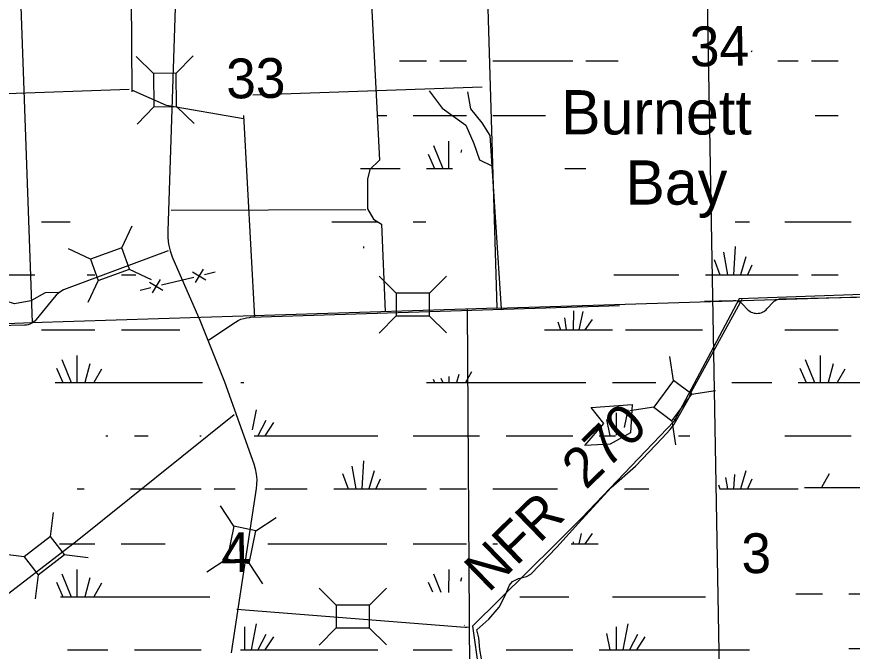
# Model space of a CAD drawing. Extents: x 2480962 to 2688785, y 277103 to 599240.
# Drawn here: x 2590907 to 2600353, y 526041 to 533213 of the extents above; entities that cross this region are included whole.
import ezdxf

# ---------------------------------------------------------------- set-up
doc = ezdxf.new("R2010")
doc.units = 0
for name, color, linetype in [('Divided_Highway', 7, 'Continuous'), ('Level 31', 7, 'Continuous'), ('Local Roads Improved', 7, 'Continuous'), ('Local Roads Related Text', 7, 'Continuous'), ('National Forest', 7, 'Continuous'), ('Section Lines', 7, 'Continuous'), ('Section Numbers', 7, 'Continuous'), ('Swamps', 7, 'Continuous'), ('Swamps Text', 7, 'Continuous'), ('Township and Range lines', 7, 'Continuous'), ('Uninventoried Roads and Features', 7, 'Continuous')]:
    doc.layers.add(name, color=color, linetype=linetype)

msp = doc.modelspace()

# ---------------------------------------------------------------- linework, layer by layer
at = {"layer": 'Divided_Highway'}
msp.add_line((2599203.547, 505666.246), (2598405.641, 551119.704), dxfattribs=at)
at = {"layer": 'Level 31'}
for p, q in [((2598338.742, 528642.593), (2598345.528, 528669.832)), ((2595964.837, 526333.75), (2595969.953, 526337.845))]:
    msp.add_line(p, q, dxfattribs=at)
msp.add_lwpolyline([(2597399.249, 528795.46), (2597864.919, 528831.306), (2597847.009, 528508.694), (2597614.174, 528383.233), (2597327.608, 528365.31), (2597542.532, 528616.231)], close=True, dxfattribs=at)
at = {"layer": 'Local Roads Improved'}
msp.add_lwpolyline([(2596197.149, 525745.1), (2596143.189, 526059.335), (2596130.493, 526192.648), (2596108.274, 526284.696), (2596244.76, 526405.312), (2596362.202, 526538.624), (2596428.858, 526671.937), (2596476.47, 526789.378), (2596511.385, 526830.642), (2596581.215, 526862.383), (2596670.09, 526884.601), (2596717.701, 526913.168), (2597012.892, 527217.882), (2597257.298, 527490.854), (2597625.493, 527890.791), (2597901.64, 528132.022), (2598203.18, 528449.432), (2598295.228, 528547.829), (2598339.666, 528608.137), (2598507.893, 528906.502), (2598530.112, 528969.984), (2599107.798, 530020.611)], dxfattribs=at)
at = {"layer": 'National Forest'}
for p, q in [((2611816.459, 530482.51), (2599072.769, 530025.198)), ((2599072.769, 530025.198), (2598338.742, 528642.593)), ((2598338.742, 528642.593), (2597290.132, 527543.916)), ((2597290.132, 527543.916), (2596994.053, 527247.643)), ((2596994.053, 527247.643), (2596061.146, 526326.488)), ((2596061.146, 526326.488), (2596140.866, 525746.612))]:
    msp.add_line(p, q, dxfattribs=at)
at = {"layer": 'Section Lines'}
for p, q in [((2596338.07, 529921.695), (2596180.842, 535227.487)), ((2590889.135, 535054.66), (2591081.271, 529756.917)), ((2596036.943, 524512.738), (2596001.577, 529911.092))]:
    msp.add_line(p, q, dxfattribs=at)
at = {"layer": 'Swamps'}
for points in [[(2599215.446, 532826.356), (2599209.702, 532813.096)], [(2595233.197, 532714.974), (2595541.197, 532714.979)], [(2595689.697, 532714.981), (2595990.447, 532714.985)], [(2596290.947, 532714.99), (2597192.947, 532715.003)], [(2597341.197, 532715.005), (2597705.401, 532715.011)], [(2599512.677, 532714.992), (2599742.699, 532715.001)], [(2599890.949, 532715.007), (2600191.7, 532715.018)], [(2594980.704, 532095.223), (2595092.204, 532095.162)], [(2595389.204, 532095.166), (2595990.454, 532095.175)], [(2596290.954, 532095.179), (2596884.232, 532095.188)], [(2599934.354, 532095.198), (2600191.707, 532095.208)], [(2595789.957, 531805.673), (2595789.961, 531497.674)], [(2595619.208, 531757.484), (2595723.211, 531497.673)], [(2595934.708, 531709.176), (2595927.208, 531679.489)], [(2595559.709, 531660.983), (2595630.211, 531497.672)], [(2594791.461, 531497.659), (2595240.711, 531497.666)], [(2595541.211, 531497.671), (2595630.211, 531497.672)], [(2595630.211, 531497.672), (2595723.211, 531497.673)], [(2595723.211, 531497.673), (2595789.961, 531497.674)], [(2595789.961, 531497.674), (2595834.461, 531497.675)], [(2597103.71, 531497.632), (2597341.21, 531497.635)], [(2591187.719, 530896.421), (2591510.718, 530896.426)], [(2594468.718, 530896.407), (2594988.217, 530896.415)], [(2595388.967, 530896.421), (2595530.217, 530896.423)], [(2599029.539, 530896.419), (2599189.467, 530896.425)], [(2599590.469, 530896.44), (2600340.22, 530896.468)], [(2594828.721, 530614.352), (2594828.721, 530595.789)], [(2599029.97, 530614.357), (2599011.474, 530295.17)], [(2598792.471, 530469.598), (2598855.473, 530295.164)], [(2598896.47, 530551.227), (2598940.973, 530295.168)], [(2599148.722, 530499.3), (2599089.474, 530295.173)], [(2599215.473, 530406.489), (2599167.224, 530295.176)], [(2590764.726, 530295.168), (2591113.475, 530295.173)], [(2591703.725, 530295.181), (2591788.975, 530295.183)], [(2592089.725, 530295.187), (2592252.975, 530295.19)], [(2597656.723, 530295.145), (2598391.723, 530295.156)], [(2598692.223, 530295.16), (2598855.473, 530295.164)], [(2598855.473, 530295.164), (2598940.973, 530295.168)], [(2598940.973, 530295.168), (2599011.474, 530295.17)], [(2599011.474, 530295.17), (2599089.474, 530295.173)], [(2599089.474, 530295.173), (2599167.224, 530295.176)], [(2599167.224, 530295.176), (2599742.475, 530295.197)], [(2599890.976, 530295.203), (2600191.727, 530295.214)], [(2597099.979, 529808.951), (2597118.48, 529675.326)], [(2597200.228, 529890.64), (2597196.48, 529675.328)], [(2597307.978, 529883.203), (2597263.23, 529675.329)], [(2597025.729, 529764.45), (2597055.48, 529675.325)], [(2597411.729, 529790.393), (2597330.23, 529675.33)], [(2591187.732, 529675.363), (2591788.982, 529675.372)], [(2592089.732, 529675.377), (2592750.232, 529675.386)], [(2596873.73, 529675.386), (2597055.48, 529675.325)], [(2597055.48, 529675.325), (2597118.48, 529675.326)], [(2597118.48, 529675.326), (2597196.48, 529675.328)], [(2597196.48, 529675.328), (2597263.23, 529675.329)], [(2597263.23, 529675.329), (2597330.23, 529675.33)], [(2597330.23, 529675.33), (2597641.98, 529675.334)], [(2597790.48, 529675.336), (2598658.73, 529675.349)], [(2599590.482, 529675.381), (2600191.733, 529675.403)], [(2591417.736, 529337.618), (2591521.739, 529077.809)], [(2591588.486, 529385.87), (2591588.489, 529077.81)], [(2599820.486, 529337.641), (2599924.489, 529077.833)], [(2599991.236, 529385.897), (2599991.239, 529077.836)], [(2591358.487, 529241.118), (2591428.989, 529077.807)], [(2591733.237, 529289.373), (2591677.739, 529077.811)], [(2599761.237, 529241.139), (2599831.739, 529077.83)], [(2600135.987, 529289.402), (2600080.24, 529077.839)], [(2591866.987, 529230), (2591777.739, 529077.812)], [(2595789.987, 529148.309), (2595789.988, 529077.809)], [(2595904.986, 529170.623), (2595878.988, 529077.81)], [(2596049.736, 529200.312), (2595979.237, 529077.812)], [(2600269.488, 529230.032), (2600180.49, 529077.843)], [(2591339.989, 529077.806), (2591428.989, 529077.807)], [(2591428.989, 529077.807), (2591521.739, 529077.809)], [(2591521.739, 529077.809), (2591588.489, 529077.81)], [(2591588.489, 529077.81), (2591677.739, 529077.811)], [(2591677.739, 529077.811), (2591777.739, 529077.812)], [(2591777.739, 529077.812), (2593006.239, 529077.831)], [(2593440.488, 529077.837), (2593473.988, 529077.838)], [(2595541.238, 529077.805), (2595630.238, 529077.807)], [(2595615.487, 529114.931), (2595630.238, 529077.807)], [(2595630.238, 529077.807), (2595722.988, 529077.808)], [(2595700.737, 529129.808), (2595722.988, 529077.808)], [(2595722.988, 529077.808), (2595789.988, 529077.809)], [(2595789.988, 529077.809), (2595878.988, 529077.81)], [(2595878.988, 529077.81), (2595979.237, 529077.812)], [(2595979.237, 529077.812), (2597341.237, 529077.832)], [(2597641.987, 529077.837), (2598131.737, 529077.844)], [(2598992.737, 529077.799), (2599441.988, 529077.816)], [(2599742.489, 529077.827), (2599831.739, 529077.83)], [(2599831.739, 529077.83), (2599924.489, 529077.833)], [(2599924.489, 529077.833), (2599991.239, 529077.836)], [(2599991.239, 529077.836), (2600080.24, 529077.839)], [(2600080.24, 529077.839), (2600180.49, 529077.843)], [(2600180.49, 529077.843), (2601542.493, 529077.893)], [(2593614.992, 528769.778), (2593570.494, 528543.403)], [(2597816.24, 528769.779), (2597775.492, 528569.341)], [(2597682.741, 528736.339), (2597682.743, 528483.965)], [(2593722.743, 528651.03), (2593633.495, 528476.592)], [(2593807.993, 528625.031), (2593711.495, 528476.594)], [(2597574.991, 528662.15), (2597612.244, 528476.589)], [(2591915.246, 528476.567), (2591937.496, 528476.567)], [(2592237.996, 528476.572), (2592393.996, 528476.574)], [(2592976.745, 528476.583), (2592991.495, 528476.583)], [(2593592.745, 528476.592), (2593633.495, 528476.592)], [(2593633.495, 528476.592), (2593711.495, 528476.594)], [(2593711.495, 528476.594), (2594988.245, 528476.55)], [(2595388.994, 528476.556), (2596138.744, 528476.567)], [(2596439.494, 528476.571), (2597192.744, 528476.582)], [(2597489.744, 528476.587), (2597612.244, 528476.589)], [(2597612.244, 528476.589), (2597675.243, 528476.59)], [(2598389.089, 528476.586), (2598514.785, 528476.58)], [(2599590.495, 528476.573), (2600339.997, 528476.6)], [(2594694.999, 528131.422), (2594739.501, 527875.298)], [(2594828.748, 528194.486), (2594810.001, 527875.299)], [(2594591, 528049.733), (2594654.251, 527875.297)], [(2594947.499, 528079.426), (2594888.001, 527875.3)], [(2599021.089, 528040.784), (2599011.5, 527875.304)], [(2599148.748, 528079.433), (2599089.25, 527875.307)], [(2600092.685, 528045.613), (2600003.686, 527893.422)], [(2595014.25, 527986.677), (2594966.001, 527875.302)], [(2598839.027, 527920.908), (2598855.5, 527875.298)], [(2598918.233, 528005.594), (2598941, 527875.302)], [(2599215.499, 527986.686), (2599167.25, 527875.31)], [(2591592.253, 527875.314), (2591670.253, 527875.316)], [(2592193.503, 527875.323), (2592991.502, 527875.335)], [(2593140.002, 527875.337), (2593377.502, 527875.341)], [(2593711.502, 527875.346), (2594190.252, 527875.353)], [(2594491.002, 527875.358), (2594654.251, 527875.297)], [(2594654.251, 527875.297), (2594739.501, 527875.298)], [(2594739.501, 527875.298), (2594810.001, 527875.299)], [(2594810.001, 527875.299), (2594888.001, 527875.3)], [(2594888.001, 527875.3), (2594966.001, 527875.302)], [(2594966.001, 527875.302), (2595541.251, 527875.31)], [(2595689.751, 527875.312), (2595990.251, 527875.317)], [(2596291.001, 527875.321), (2597018.5, 527875.332)], [(2597778.073, 527875.344), (2598052.987, 527875.348)], [(2598855.5, 527875.298), (2598941, 527875.302)], [(2598941, 527875.302), (2599011.5, 527875.304)], [(2599011.5, 527875.304), (2599089.25, 527875.307)], [(2599089.25, 527875.307), (2599167.25, 527875.31)], [(2599167.25, 527875.31), (2599742.502, 527875.331)], [(2599814.186, 527893.415), (2599903.436, 527893.418)], [(2599903.436, 527893.418), (2600003.686, 527893.422)], [(2600003.686, 527893.422), (2601365.69, 527893.472)], [(2597287.928, 527370.741), (2597263.257, 527255.526)], [(2597411.756, 527370.59), (2597330.257, 527255.527)], [(2597197.041, 527277.174), (2597196.507, 527255.525)], [(2591391.76, 527255.501), (2591789.01, 527255.507)], [(2592089.51, 527255.511), (2592583.53, 527255.519)], [(2593745.009, 527255.536), (2595092.258, 527255.494)], [(2595389.008, 527255.498), (2595990.258, 527255.507)], [(2596291.008, 527255.512), (2596343.008, 527255.513)], [(2597176.012, 527255.525), (2597480.913, 527255.53)], [(2591417.764, 526917.815), (2591521.767, 526658.005)], [(2591588.513, 526966.068), (2591588.517, 526658.006)], [(2595619.262, 526917.815), (2595700.764, 526709.942)], [(2595790.011, 526966.006), (2595789.764, 526706.257)], [(2591358.515, 526821.315), (2591429.017, 526658.004)], [(2591733.264, 526869.57), (2591677.517, 526658.007)], [(2591867.015, 526810.135), (2591777.767, 526658.009)], [(2595559.763, 526821.315), (2595608.014, 526713.629)], [(2595934.762, 526869.508), (2595923.513, 526828.695)], [(2599713.949, 526690.916), (2600014.7, 526690.927)], [(2600315.2, 526690.937), (2601217.203, 526690.97)], [(2591403.017, 526658.003), (2591429.017, 526658.004)], [(2591429.017, 526658.004), (2591521.767, 526658.005)], [(2591521.767, 526658.005), (2591588.517, 526658.006)], [(2591588.517, 526658.006), (2591677.517, 526658.007)], [(2591677.517, 526658.007), (2591777.767, 526658.009)], [(2591777.767, 526658.009), (2593091.766, 526657.967)], [(2596595.603, 526657.998), (2597150.079, 526657.975)], [(2597642.014, 526657.972), (2598692.263, 526657.987)], [(2593481.27, 526316.536), (2593481.273, 526056.725)], [(2593615.019, 526349.913), (2593555.522, 526056.726)], [(2597682.767, 526316.537), (2597682.77, 526056.725)], [(2597816.267, 526349.913), (2597757.02, 526056.726)], [(2593722.52, 526231.165), (2593633.522, 526056.727)], [(2597575.018, 526242.285), (2597612.27, 526056.724)], [(2597924.018, 526231.166), (2597834.77, 526056.727)], [(2593808.021, 526205.229), (2593711.522, 526056.728)], [(2598009.268, 526205.167), (2597912.77, 526056.728)], [(2591481.024, 526056.757), (2591937.523, 526056.764)], [(2592238.023, 526056.768), (2592991.523, 526056.717)], [(2593436.773, 526056.724), (2593481.273, 526056.725)], [(2593481.273, 526056.725), (2593555.522, 526056.726)], [(2593555.522, 526056.726), (2593633.522, 526056.727)], [(2593633.522, 526056.727), (2593711.522, 526056.728)], [(2593711.522, 526056.728), (2594988.272, 526056.747)], [(2595389.021, 526056.753), (2595830.771, 526056.76)], [(2596439.271, 526056.769), (2597192.771, 526056.717)], [(2597489.77, 526056.722), (2597612.27, 526056.724)], [(2597612.27, 526056.724), (2597682.77, 526056.725)], [(2597682.77, 526056.725), (2597757.02, 526056.726)], [(2597757.02, 526056.726), (2597834.77, 526056.727)], [(2597834.77, 526056.727), (2597912.77, 526056.728)], [(2597912.77, 526056.728), (2599189.52, 526056.754)], [(2600315.207, 526071.127), (2601079.959, 526071.155)]]:
    msp.add_lwpolyline(points, dxfattribs=at)
at = {"layer": 'Township and Range lines'}
for p, q in [((2596329.426, 529918.195), (2601643.025, 530085.152)), ((2591073.535, 529755.8), (2596338.07, 529921.695)), ((2585766.001, 529554.884), (2591081.271, 529756.917))]:
    msp.add_line(p, q, dxfattribs=at)
at = {"layer": 'Uninventoried Roads and Features'}
for p, q in [((2592186.183, 535060.959), (2592208.698, 532362.635)), ((2592718.507, 533994.648), (2592613.798, 530790.964)), ((2592453.715, 532570.803), (2592256.68, 532762.578)), ((2592709.692, 532574.266), (2592901.466, 532771.301)), ((2592709.692, 532574.266), (2592453.716, 532570.803)), ((2592453.716, 532570.803), (2592458.788, 532195.838)), ((2592714.764, 532199.301), (2592709.692, 532574.266)), ((2588644.489, 532272.774), (2592177.103, 532394.776)), ((2592601.644, 532210.822), (2592210.129, 532383.901)), ((2593576.219, 532330.152), (2596166.913, 532420.395)), ((2592460.112, 532197.198), (2592268.337, 532000.163)), ((2592458.788, 532195.838), (2592714.764, 532199.301)), ((2593468.847, 532057.586), (2592601.644, 532210.822)), ((2592714.764, 532199.301), (2592911.799, 532007.526)), ((2593471.754, 532098.189), (2593594.499, 529813.202)), ((2592654.307, 531028.568), (2594853.697, 531035.14)), ((2592094.428, 530600.326), (2592211.501, 530849.112)), ((2592617.684, 530568.237), (2591466.167, 530138.288)), ((2591741.596, 530473.304), (2591492.81, 530590.377)), ((2592094.428, 530600.327), (2591741.596, 530473.304)), ((2592181.142, 530359.46), (2592094.428, 530600.327)), ((2591741.596, 530473.304), (2591828.31, 530232.437)), ((2592672.971, 530481.535), (2592977.572, 529781.803)), ((2591828.31, 530232.437), (2592181.142, 530359.46)), ((2592179.425, 530360.268), (2592428.211, 530243.195)), ((2592894.601, 530330.368), (2593045.429, 530238.168)), ((2593016.115, 530359.682), (2592923.915, 530208.854)), ((2593030.772, 530298.925), (2593152.286, 530328.24)), ((2595197.319, 530088.136), (2595002.894, 530282.557)), ((2595572.319, 530088.14), (2595766.74, 530282.564)), ((2591828.31, 530232.437), (2591711.237, 529983.651)), ((2592408.545, 530213.109), (2592559.373, 530120.91)), ((2592530.059, 530242.424), (2592437.859, 530091.595)), ((2592544.716, 530181.667), (2592909.258, 530269.611)), ((2592301.688, 530123.038), (2592423.202, 530152.352)), ((2599537.833, 530023.621), (2603219.329, 530107.851)), ((2591328.543, 530039.232), (2591127.706, 529791.087)), ((2595572.319, 530088.14), (2595197.319, 530088.136)), ((2595197.319, 530088.136), (2595197.321, 529832.136)), ((2595572.321, 529832.14), (2595572.319, 530088.14)), ((2598681.427, 529998.722), (2599005.864, 530007.196)), ((2593549.28, 529815.562), (2597721.757, 529949.552)), ((2599119.403, 529957.846), (2599159.362, 529912.708)), ((2599388.479, 529910.323), (2599461.084, 529988.969)), ((2595197.321, 529832.136), (2595002.9, 529637.711)), ((2595197.321, 529832.136), (2595572.321, 529832.14)), ((2595570.979, 529833.482), (2595765.404, 529639.06)), ((2590996.838, 529726.495), (2588748.344, 529666.68)), ((2593076.953, 529560.922), (2593381.122, 529762.038)), ((2598331.511, 529101.219), (2598291.214, 529373.206)), ((2593254.117, 529084.913), (2593586.999, 528158.538)), ((2598331.511, 529101.219), (2598108.072, 528800.055)), ((2598537.106, 528948.685), (2598331.511, 529101.219)), ((2598535.229, 528948.407), (2598807.215, 528988.704)), ((2598313.667, 528647.521), (2598537.106, 528948.685)), ((2598108.072, 528800.055), (2597836.086, 528759.758)), ((2598108.072, 528800.055), (2598313.667, 528647.521)), ((2591591.76, 527293.021), (2593363.517, 528716.787)), ((2598313.667, 528647.521), (2598353.964, 528375.534)), ((2593613.946, 527880.151), (2593329.812, 526025.015)), ((2593360.508, 527453.555), (2593209.505, 527683.334)), ((2591288.313, 527338.22), (2591322.413, 527611.053)), ((2593609.614, 527400.649), (2593839.394, 527551.652)), ((2593360.508, 527453.555), (2593284.536, 527086.331)), ((2593611.2, 527401.691), (2593360.508, 527453.555)), ((2593535.228, 527034.467), (2593611.2, 527401.691)), ((2591288.313, 527338.22), (2590992.309, 527107.988)), ((2591445.485, 527136.148), (2591288.313, 527338.22)), ((2590992.309, 527107.988), (2590719.476, 527142.088)), ((2590992.309, 527107.988), (2591149.481, 526905.916)), ((2591149.481, 526905.916), (2591445.485, 527136.148)), ((2591443.602, 527136.383), (2591716.435, 527102.283)), ((2593284.537, 527086.331), (2593054.757, 526935.328)), ((2593284.536, 527086.331), (2593535.228, 527034.467)), ((2593535.228, 527034.467), (2593686.231, 526804.688)), ((2591149.481, 526905.916), (2591115.381, 526633.083)), ((2594519.415, 526561.356), (2594324.99, 526755.777)), ((2594894.415, 526561.36), (2595088.836, 526755.784)), ((2593396.119, 526518.242), (2595973.58, 526314.371)), ((2594894.415, 526561.36), (2594519.415, 526561.356)), ((2594519.415, 526561.356), (2594519.417, 526305.356)), ((2594894.417, 526305.36), (2594894.415, 526561.36)), ((2594519.417, 526305.356), (2594324.996, 526110.931)), ((2594519.417, 526305.356), (2594894.417, 526305.36)), ((2594893.075, 526306.702), (2595087.5, 526112.28))]:
    msp.add_line(p, q, dxfattribs=at)
for points in [[(2594803.711, 535570.689), (2595006.516, 531590.53), (2594899.077, 531485.913), (2594870.726, 531379.13), (2594872.784, 531043.272), (2594941.042, 530926.974), (2595029.189, 530867.088), (2595071.476, 529881.519)], [(2595568.454, 532374.757), (2595715.675, 532179.072), (2595982.31, 531987.875), (2596073.925, 531779.415), (2596137.934, 531597.391), (2596276.447, 531527)], [(2596004.355, 532364.79), (2596037.806, 532170.528), (2596164.858, 532013.021), (2596256.823, 531872.136), (2596383.516, 529913.486)], [(2592613.798, 530790.964), (2592615.275, 530715.97), (2592624.582, 530641.541), (2592641.619, 530568.492), (2592666.198, 530497.625), (2592672.971, 530481.535)], [(2591376.747, 530097.739), (2591228.431, 530092.631), (2591064.8, 530000.324), (2590880.461, 529969.35), (2590688.225, 530028.937), (2590445.756, 530093.241), (2590222.781, 530148.309), (2590027.242, 530101.65), (2589853.483, 530030.361), (2589288.173, 530051.071), (2589214.416, 530072.655), (2589042.247, 530180.935), (2588332.891, 530096.243), (2588135.864, 530113.258), (2587706.5, 530173.559), (2587425.857, 530221.6), (2587220.684, 530174.734), (2586841.155, 530164.675), (2586470.64, 530098.824), (2586148.96, 530088.072)], [(2591466.167, 530138.288), (2591435.26, 530124.865), (2591405.926, 530108.286), (2591378.486, 530088.731), (2591353.24, 530066.415), (2591330.464, 530041.583), (2591328.543, 530039.232)], [(2599005.864, 530007.196), (2599021.197, 530006.794), (2599036.403, 530004.791), (2599051.316, 530001.21), (2599065.773, 529996.089), (2599079.616, 529989.486), (2599092.693, 529981.47), (2599104.86, 529972.133), (2599115.985, 529961.575), (2599119.403, 529957.846)], [(2599461.084, 529988.969), (2599469.162, 529996.848), (2599478.02, 530003.841), (2599487.559, 530009.868), (2599497.677, 530014.865), (2599508.261, 530018.779), (2599519.197, 530021.563), (2599530.363, 530023.189), (2599537.833, 530023.621)], [(2599159.362, 529912.708), (2599170.696, 529901.182), (2599183.173, 529890.903), (2599196.657, 529881.986), (2599210.998, 529874.525), (2599226.04, 529868.606), (2599241.619, 529864.29), (2599257.564, 529861.628), (2599273.7, 529860.646), (2599289.85, 529861.356), (2599305.837, 529863.751), (2599321.487, 529867.803), (2599336.627, 529873.47), (2599351.092, 529880.687), (2599364.724, 529889.378), (2599377.372, 529899.445), (2599388.479, 529910.323)], [(2593381.122, 529762.038), (2593410.327, 529779.222), (2593441.167, 529793.259), (2593473.307, 529803.996), (2593506.392, 529811.314), (2593540.062, 529815.134), (2593549.28, 529815.562)], [(2591127.706, 529791.087), (2591115.5, 529777.524), (2591101.943, 529765.311), (2591087.184, 529754.581), (2591071.384, 529745.454), (2591054.717, 529738.028), (2591037.364, 529732.385), (2591019.517, 529728.587), (2591001.371, 529726.674), (2590996.838, 529726.495)], [(2592977.572, 529781.802), (2593254.117, 529084.912)], [(2593586.999, 528158.538), (2593604.168, 528101.546), (2593615.286, 528043.073), (2593620.231, 527983.757), (2593618.947, 527924.25), (2593613.946, 527880.151)], [(2590619.709, 526548.463), (2591591.761, 527293.021)], [(2595973.58, 526314.371), (2595996.347, 526313.765), (2596019.051, 526315.544), (2596027.45, 526316.813)]]:
    msp.add_lwpolyline(points, dxfattribs=at)

# ---------------------------------------------------------------- texts
at = {"layer": 'Local Roads Related Text'}
for s, rotation, p in [('270', 44.2460639, (2597341.394, 527858.724)), ('NFR', 44.2455528, (2596240.909, 526692.606))]:
    msp.add_text(s, height=450, rotation=rotation, dxfattribs=at).set_placement(p)
at = {"layer": 'Section Numbers'}
for s, rotation, p in [('34', 0.8229361, (2598519.148, 532650.769)), ('33', 0.8220194, (2593278.168, 532288.622)), ('4', 0.8220278, (2593219.966, 526932.678)), ('3', 0.8232389, (2599102.406, 526921.963))]:
    msp.add_text(s, height=450, rotation=rotation, dxfattribs=at).set_placement(p)
at = {"layer": 'Swamps Text'}
for s, rotation, p in [('Burnett', 359.9506639, (2597060.055, 531883.648)), ('Bay', 359.9504778, (2597787.322, 531089.858))]:
    msp.add_text(s, height=500, rotation=rotation, dxfattribs=at).set_placement(p)

doc.saveas('drawing.dxf')
